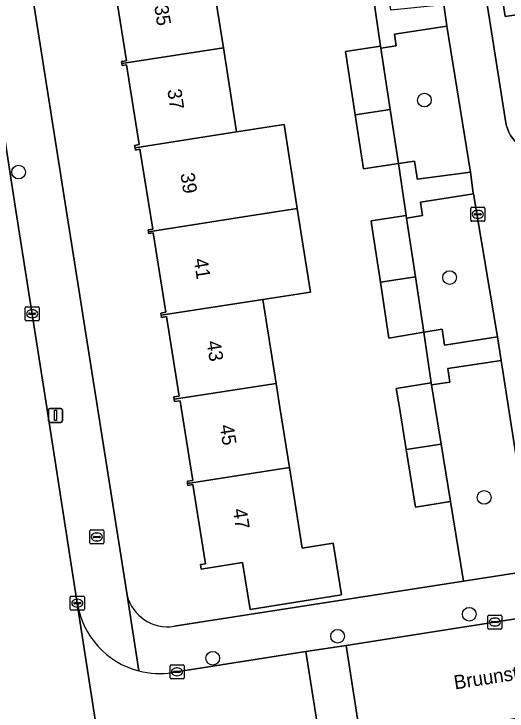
# Model space of a CAD drawing. Extents: x 160077 to 160948, y 386481 to 387498.
# Drawn here: x 160283.4 to 160318.55, y 387228.36 to 387278.08 of the extents above; entities that cross this region are included whole.
import ezdxf

# ---------------------------------------------------------------- set-up
doc = ezdxf.new("R2010")
doc.units = 0
for name, color, linetype in [('IMGEO_Boom', 7, 'Continuous'), ('IMGEO_Brandkraan', 7, 'Continuous'), ('IMGEO_Erf', 7, 'Continuous'), ('IMGEO_Groenvoorziening', 7, 'Continuous'), ('IMGEO_Kolk', 7, 'Continuous'), ('IMGEO_Lichtmast', 7, 'Continuous'), ('IMGEO_Openbare_ruimte_label', 7, 'Continuous'), ('IMGEO_Pand', 7, 'Continuous'), ('IMGEO_Pand_nummerreeks', 7, 'Continuous'), ('IMGEO_Rijbaan_lokaal_open', 7, 'Continuous'), ('IMGEO_Voetpad_open', 7, 'Continuous')]:
    doc.layers.add(name, color=color, linetype=linetype)

msp = doc.modelspace()

# ---------------------------------------------------------------- linework, layer by layer
at = {"layer": 'IMGEO_Boom'}
for centre in [(160312.66, 387271.935), (160283.73, 387266.804), (160314.454, 387259.279), (160316.92, 387243.593), (160315.858, 387235.266), (160306.469, 387233.696), (160297.575, 387232.124)]:
    msp.add_circle(centre, 0.489, dxfattribs=at)
at = {"layer": 'IMGEO_Brandkraan'}
for p, q in [((160288.807, 387240.35), (160288.807, 387241.202)), ((160288.882, 387241.276), (160289.734, 387241.276)), ((160289.295, 387241.056), (160289.32, 387241.056)), ((160289.808, 387241.202), (160289.808, 387240.35)), ((160289.066, 387240.77), (160289.066, 387240.782)), ((160289.504, 387240.733), (160289.106, 387240.733)), ((160289.109, 387240.819), (160289.507, 387240.819)), ((160289.318, 387240.496), (160289.293, 387240.496)), ((160289.55, 387240.782), (160289.55, 387240.77)), ((160289.734, 387240.276), (160288.882, 387240.276))]:
    msp.add_line(p, q, dxfattribs=at)
for points in [[(160288.807, 387240.35), (160288.807, 387241.202)], [(160288.882, 387241.276), (160289.734, 387241.276)], [(160289.808, 387241.202), (160289.808, 387240.35)], [(160289.734, 387240.276), (160288.882, 387240.276)]]:
    msp.add_lwpolyline(points, dxfattribs=at)
for centre, radius, start, end in [((160288.884, 387241.2), 0.0765, 91.552, 178.448), ((160288.884, 387241.2), 0.0765, 91.552, 178.448), ((160289.732, 387241.2), 0.0765, 1.552, 88.448), ((160289.732, 387241.2), 0.0765, 1.552, 88.448), ((160289.106, 387240.779), 0.0403, 85.8775, 175.7526), ((160289.103, 387240.769), 0.0366, 178.938, 274.7102), ((160289.507, 387240.776), 0.043, 264.8664, 352.4533), ((160289.511, 387240.781), 0.0386, 1.7309, 96.639), ((160288.884, 387240.352), 0.0765, 181.552, 268.448), ((160288.884, 387240.352), 0.0765, 181.552, 268.448), ((160289.732, 387240.352), 0.0765, 271.552, 358.448), ((160289.732, 387240.352), 0.0765, 271.552, 358.448)]:
    msp.add_arc(centre, radius, start, end, dxfattribs=at)
for centre, major_axis, ratio, start_param, end_param in [((160289.294, 387240.776), (-0.387, 0.002), 0.722429, 4.712389, 7.853982), ((160289.319, 387240.776), (-0.39, 0.002), 0.717154, 1.570796, 4.712389)]:
    msp.add_ellipse(centre, major_axis=major_axis, ratio=ratio, start_param=start_param, end_param=end_param, dxfattribs=at)
at = {"layer": 'IMGEO_Erf'}
for points in [[(160277.816, 387323.142), (160287.045, 387264.59), (160289.345, 387250), (160291.461, 387236.621)], [(160360.174, 387278.766), (160356.842, 387299.449), (160314.91, 387292.943), (160318.492, 387270.165), (160318.576, 387269.906), (160318.682, 387269.656), (160318.81, 387269.416), (160318.96, 387269.188), (160319.129, 387268.975), (160319.316, 387268.777), (160319.52, 387268.597), (160319.74, 387268.437), (160319.874, 387268.352), (160331.723, 387270.174), (160333.38, 387270.429), (160344.24, 387272.099), (160346.006, 387272.371), (160346.11, 387271.679), (160357.926, 387273.496)], [(160294.825, 387234.407), (160315.436, 387237.621), (160314.517, 387243.296), (160312.029, 387242.893), (160311.363, 387247.003), (160310.878, 387250), (160310.658, 387251.362), (160313.146, 387251.765), (160312.618, 387255.391), (160310.133, 387254.957), (160309.526, 387258.943), (160309.267, 387260.648), (160308.893, 387263.104), (160308.859, 387263.327), (160311.353, 387263.706), (160310.813, 387267.409), (160308.32, 387267.03), (160307.733, 387270.889), (160307.046, 387275.4), (160309.54, 387275.779), (160309.012, 387279.399), (160306.519, 387279.02), (160305.938, 387282.835)], [(160320.613, 387278.235), (160318.426, 387277.898), (160317.702, 387282.542)], [(160297.396, 387281.609), (160298.33, 387275.664), (160299.273, 387269.662), (160302.66, 387270.187), (160303.602, 387264.193), (160304.538, 387258.238), (160301.151, 387257.713), (160302.092, 387251.725), (160302.363, 387250), (160303.04, 387245.724), (160303.949, 387239.988), (160306.167, 387240.343), (160306.757, 387236.649), (160300.229, 387235.605), (160299.694, 387238.951), (160296.751, 387238.481), (160296.7, 387238.8), (160297.054, 387238.857), (160296.151, 387244.51), (160295.807, 387244.455), (160295.784, 387244.6), (160295.761, 387244.744), (160296.151, 387244.807), (160295.321, 387250), (160295.242, 387250.496), (160294.84, 387250.432), (160294.814, 387250.598), (160294.787, 387250.765), (160295.188, 387250.829), (160294.284, 387256.489), (160293.918, 387256.43), (160293.892, 387256.588), (160293.867, 387256.745), (160294.225, 387256.802), (160293.319, 387262.47), (160293.004, 387262.419), (160292.983, 387262.548), (160292.963, 387262.676), (160293.296, 387262.729), (160292.386, 387268.427), (160292.059, 387268.374), (160292.032, 387268.54), (160292.006, 387268.704), (160292.33, 387268.756), (160291.418, 387274.461), (160291.109, 387274.411), (160291.088, 387274.542), (160291.067, 387274.676), (160291.419, 387274.733), (160290.512, 387280.408)]]:
    msp.add_lwpolyline(points, dxfattribs=at)
msp.add_arc((160294.366, 387237.372), 3, 194.4968, 278.8018, dxfattribs=at)
at = {"layer": 'IMGEO_Groenvoorziening'}
for points in [[(160314.271, 387277.218), (160310.522, 387276.648), (160310.644, 387275.81), (160309.56, 387275.645), (160310.225, 387271.275), (160310.813, 387267.409), (160311.96, 387267.572), (160312.111, 387266.534), (160312.145, 387266.299), (160315.937, 387266.799)], [(160316.153, 387265.238), (160312.383, 387264.665), (160312.524, 387263.699), (160311.381, 387263.525), (160312.019, 387259.329), (160312.618, 387255.391), (160313.927, 387255.59), (160314.091, 387254.465), (160317.863, 387255.039)], [(160319.732, 387243.129), (160318.652, 387250), (160318.124, 387253.356), (160314.336, 387252.781), (160314.475, 387251.826), (160313.169, 387251.626), (160313.432, 387250), (160313.855, 387247.388), (160314.517, 387243.296), (160315.436, 387237.621), (160320.474, 387238.407)]]:
    msp.add_lwpolyline(points, close=True, dxfattribs=at)
at = {"layer": 'IMGEO_Kolk'}
for p, q in [((160315.968, 387263.362), (160315.968, 387264.214)), ((160316.043, 387264.288), (160316.895, 387264.288)), ((160316.456, 387264.068), (160316.481, 387264.068)), ((160316.969, 387264.214), (160316.969, 387263.362)), ((160316.227, 387263.782), (160316.227, 387263.794)), ((160316.665, 387263.745), (160316.267, 387263.745)), ((160316.27, 387263.831), (160316.668, 387263.831)), ((160316.479, 387263.508), (160316.454, 387263.508)), ((160316.711, 387263.794), (160316.711, 387263.782)), ((160316.895, 387263.288), (160316.043, 387263.288)), ((160284.196, 387256.269), (160284.196, 387257.121)), ((160284.271, 387257.195), (160285.123, 387257.195)), ((160284.684, 387256.975), (160284.709, 387256.975)), ((160285.197, 387257.121), (160285.197, 387256.269)), ((160284.455, 387256.689), (160284.455, 387256.701)), ((160284.893, 387256.652), (160284.495, 387256.652)), ((160284.498, 387256.738), (160284.896, 387256.738)), ((160284.707, 387256.415), (160284.682, 387256.415)), ((160284.939, 387256.701), (160284.939, 387256.689)), ((160285.123, 387256.195), (160284.271, 387256.195)), ((160287.494, 387236.556), (160288.346, 387236.556)), ((160287.419, 387235.63), (160287.419, 387236.482)), ((160287.678, 387236.05), (160287.678, 387236.062)), ((160287.721, 387236.099), (160288.119, 387236.099)), ((160287.907, 387236.336), (160287.932, 387236.336)), ((160288.162, 387236.062), (160288.162, 387236.05)), ((160288.42, 387236.482), (160288.42, 387235.63)), ((160288.346, 387235.556), (160287.494, 387235.556)), ((160288.116, 387236.013), (160287.718, 387236.013)), ((160287.93, 387235.776), (160287.905, 387235.776)), ((160317.181, 387234.281), (160317.181, 387235.133)), ((160317.256, 387235.207), (160318.108, 387235.207)), ((160318.182, 387235.133), (160318.182, 387234.281)), ((160317.44, 387234.701), (160317.44, 387234.713)), ((160317.878, 387234.664), (160317.48, 387234.664)), ((160317.483, 387234.75), (160317.881, 387234.75)), ((160317.669, 387234.987), (160317.694, 387234.987)), ((160317.924, 387234.713), (160317.924, 387234.701)), ((160318.108, 387234.207), (160317.256, 387234.207)), ((160317.692, 387234.427), (160317.667, 387234.427)), ((160294.526, 387230.732), (160294.526, 387231.584)), ((160294.601, 387231.658), (160295.453, 387231.658)), ((160295.527, 387231.584), (160295.527, 387230.732)), ((160294.785, 387231.152), (160294.785, 387231.164)), ((160295.223, 387231.115), (160294.825, 387231.115)), ((160294.828, 387231.201), (160295.226, 387231.201)), ((160295.014, 387231.438), (160295.039, 387231.438)), ((160295.269, 387231.164), (160295.269, 387231.152)), ((160295.453, 387230.658), (160294.601, 387230.658)), ((160295.037, 387230.878), (160295.012, 387230.878))]:
    msp.add_line(p, q, dxfattribs=at)
for points in [[(160315.968, 387263.362), (160315.968, 387264.214)], [(160316.043, 387264.288), (160316.895, 387264.288)], [(160316.969, 387264.214), (160316.969, 387263.362)], [(160316.895, 387263.288), (160316.043, 387263.288)], [(160284.196, 387256.269), (160284.196, 387257.121)], [(160284.271, 387257.195), (160285.123, 387257.195)], [(160285.197, 387257.121), (160285.197, 387256.269)], [(160285.123, 387256.195), (160284.271, 387256.195)], [(160287.494, 387236.556), (160288.346, 387236.556)], [(160287.419, 387235.63), (160287.419, 387236.482)], [(160288.42, 387236.482), (160288.42, 387235.63)], [(160288.346, 387235.556), (160287.494, 387235.556)], [(160317.181, 387234.281), (160317.181, 387235.133)], [(160317.256, 387235.207), (160318.108, 387235.207)], [(160318.182, 387235.133), (160318.182, 387234.281)], [(160318.108, 387234.207), (160317.256, 387234.207)], [(160294.526, 387230.732), (160294.526, 387231.584)], [(160294.601, 387231.658), (160295.453, 387231.658)], [(160295.527, 387231.584), (160295.527, 387230.732)], [(160295.453, 387230.658), (160294.601, 387230.658)]]:
    msp.add_lwpolyline(points, dxfattribs=at)
for centre, radius, start, end in [((160316.045, 387264.212), 0.0765, 91.552, 178.448), ((160316.045, 387264.212), 0.0765, 91.552, 178.448), ((160316.893, 387264.212), 0.0765, 1.552, 88.448), ((160316.893, 387264.212), 0.0765, 1.552, 88.448), ((160316.267, 387263.791), 0.0403, 85.8775, 175.7526), ((160316.264, 387263.781), 0.0366, 178.938, 274.7102), ((160316.668, 387263.788), 0.043, 264.8664, 352.4533), ((160316.672, 387263.793), 0.0386, 1.7309, 96.639), ((160316.045, 387263.364), 0.0765, 181.552, 268.448), ((160316.045, 387263.364), 0.0765, 181.552, 268.448), ((160316.893, 387263.364), 0.0765, 271.552, 358.448), ((160316.893, 387263.364), 0.0765, 271.552, 358.448), ((160284.273, 387257.119), 0.0765, 91.552, 178.448), ((160284.273, 387257.119), 0.0765, 91.552, 178.448), ((160285.121, 387257.119), 0.0765, 1.552, 88.448), ((160285.121, 387257.119), 0.0765, 1.552, 88.448), ((160284.495, 387256.698), 0.0403, 85.8775, 175.7526), ((160284.492, 387256.688), 0.0366, 178.938, 274.7102), ((160284.896, 387256.695), 0.043, 264.8664, 352.4533), ((160284.9, 387256.7), 0.0386, 1.7309, 96.639), ((160284.273, 387256.271), 0.0765, 181.552, 268.448), ((160284.273, 387256.271), 0.0765, 181.552, 268.448), ((160285.121, 387256.271), 0.0765, 271.552, 358.448), ((160285.121, 387256.271), 0.0765, 271.552, 358.448), ((160287.496, 387236.48), 0.0765, 91.552, 178.448), ((160287.496, 387236.48), 0.0765, 91.552, 178.448), ((160288.344, 387236.48), 0.0765, 1.552, 88.448), ((160288.344, 387236.48), 0.0765, 1.552, 88.448), ((160287.718, 387236.059), 0.0403, 85.8775, 175.7526), ((160287.715, 387236.049), 0.0366, 178.938, 274.7102), ((160288.119, 387236.056), 0.043, 264.8664, 352.4533), ((160288.123, 387236.061), 0.0386, 1.7309, 96.639), ((160287.496, 387235.632), 0.0765, 181.552, 268.448), ((160287.496, 387235.632), 0.0765, 181.552, 268.448), ((160288.344, 387235.632), 0.0765, 271.552, 358.448), ((160288.344, 387235.632), 0.0765, 271.552, 358.448), ((160317.258, 387235.131), 0.0765, 91.552, 178.448), ((160317.258, 387235.131), 0.0765, 91.552, 178.448), ((160318.106, 387235.131), 0.0765, 1.552, 88.448), ((160318.106, 387235.131), 0.0765, 1.552, 88.448), ((160317.48, 387234.71), 0.0403, 85.8775, 175.7526), ((160317.477, 387234.7), 0.0366, 178.938, 274.7102), ((160317.881, 387234.707), 0.043, 264.8664, 352.4533), ((160317.885, 387234.712), 0.0386, 1.7309, 96.639), ((160317.258, 387234.283), 0.0765, 181.552, 268.448), ((160317.258, 387234.283), 0.0765, 181.552, 268.448), ((160318.106, 387234.283), 0.0765, 271.552, 358.448), ((160318.106, 387234.283), 0.0765, 271.552, 358.448), ((160294.603, 387231.582), 0.0765, 91.552, 178.448), ((160294.603, 387231.582), 0.0765, 91.552, 178.448), ((160295.451, 387231.582), 0.0765, 1.552, 88.448), ((160295.451, 387231.582), 0.0765, 1.552, 88.448), ((160294.825, 387231.161), 0.0403, 85.8775, 175.7526), ((160294.822, 387231.151), 0.0366, 178.938, 274.7102), ((160295.226, 387231.158), 0.043, 264.8664, 352.4533), ((160295.23, 387231.163), 0.0386, 1.7309, 96.639), ((160294.603, 387230.734), 0.0765, 181.552, 268.448), ((160294.603, 387230.734), 0.0765, 181.552, 268.448), ((160295.451, 387230.734), 0.0765, 271.552, 358.448), ((160295.451, 387230.734), 0.0765, 271.552, 358.448)]:
    msp.add_arc(centre, radius, start, end, dxfattribs=at)
for centre, major_axis, ratio, start_param, end_param in [((160316.455, 387263.788), (-0.387, 0.002), 0.722429, 4.712389, 7.853982), ((160316.48, 387263.788), (-0.39, 0.002), 0.717154, 1.570796, 4.712389), ((160284.683, 387256.695), (-0.387, 0.002), 0.722429, 4.712389, 7.853982), ((160284.708, 387256.695), (-0.39, 0.002), 0.717154, 1.570796, 4.712389), ((160287.906, 387236.056), (-0.387, 0.002), 0.722429, 4.712389, 7.853982), ((160287.931, 387236.056), (-0.39, 0.002), 0.717154, 1.570796, 4.712389), ((160317.668, 387234.707), (-0.387, 0.002), 0.722429, 4.712389, 7.853982), ((160317.693, 387234.707), (-0.39, 0.002), 0.717154, 1.570796, 4.712389), ((160295.013, 387231.158), (-0.387, 0.002), 0.722429, 4.712389, 7.853982), ((160295.038, 387231.158), (-0.39, 0.002), 0.717154, 1.570796, 4.712389)]:
    msp.add_ellipse(centre, major_axis=major_axis, ratio=ratio, start_param=start_param, end_param=end_param, dxfattribs=at)
at = {"layer": 'IMGEO_Lichtmast'}
for p, q in [((160285.96, 387249.948), (160286.75, 387249.948)), ((160286.75, 387249.948), (160285.96, 387249.948)), ((160285.86, 387249.048), (160285.86, 387249.848)), ((160285.86, 387249.848), (160285.86, 387249.048)), ((160286.85, 387249.848), (160286.85, 387249.048)), ((160286.85, 387249.048), (160286.85, 387249.848)), ((160286.75, 387248.948), (160285.96, 387248.948)), ((160285.96, 387248.948), (160286.75, 387248.948))]:
    msp.add_line(p, q, dxfattribs=at)
msp.add_lwpolyline([(160286.28, 387249.823), (160286.43, 387249.823), (160286.43, 387249.073), (160286.28, 387249.073), (160286.28, 387249.823)], dxfattribs=at)
for centre, start, end in [((160285.96, 387249.848), 90, 180), ((160285.96, 387249.848), 90, 180), ((160286.75, 387249.848), 0, 90), ((160286.75, 387249.848), 360, 90), ((160285.96, 387249.048), 180, 270), ((160285.96, 387249.048), 180, 270), ((160286.75, 387249.048), 270, 0), ((160286.75, 387249.048), 270, 0)]:
    msp.add_arc(centre, 0.1, start, end, dxfattribs=at)
at = {"layer": 'IMGEO_Pand'}
for points in [[(160323.922, 387290.235), (160317.485, 387289.231), (160318.509, 387282.667), (160317.702, 387282.542), (160318.426, 387277.898), (160320.613, 387278.235), (160319.902, 387282.855), (160324.01, 387283.489), (160324.956, 387283.606)], [(160298.33, 387275.664), (160297.396, 387281.609), (160290.143, 387280.485), (160290.164, 387280.352), (160290.512, 387280.408), (160291.419, 387274.733), (160291.067, 387274.676), (160291.088, 387274.542)], [(160291.088, 387274.542), (160291.109, 387274.411), (160291.418, 387274.461), (160292.33, 387268.756), (160292.006, 387268.704), (160292.032, 387268.54), (160299.273, 387269.662), (160298.33, 387275.664)], [(160309.56, 387275.645), (160309.54, 387275.779), (160307.046, 387275.4), (160307.733, 387270.889), (160310.225, 387271.275)], [(160310.225, 387271.275), (160307.733, 387270.889), (160308.32, 387267.03), (160310.813, 387267.409)], [(160299.273, 387269.662), (160292.032, 387268.54), (160292.059, 387268.374), (160292.386, 387268.427), (160293.296, 387262.729), (160292.963, 387262.676), (160292.983, 387262.548), (160300.215, 387263.668), (160303.602, 387264.193), (160302.66, 387270.187)], [(160303.602, 387264.193), (160300.215, 387263.668), (160292.983, 387262.548), (160293.004, 387262.419), (160293.319, 387262.47), (160294.225, 387256.802), (160293.867, 387256.745), (160293.892, 387256.588), (160301.151, 387257.713), (160304.538, 387258.238)], [(160311.381, 387263.525), (160311.353, 387263.706), (160308.859, 387263.327), (160308.893, 387263.104), (160309.267, 387260.648), (160309.526, 387258.943), (160312.019, 387259.329)], [(160312.019, 387259.329), (160309.526, 387258.943), (160310.133, 387254.957), (160312.618, 387255.391)], [(160293.892, 387256.588), (160293.918, 387256.43), (160294.284, 387256.489), (160295.188, 387250.829), (160294.787, 387250.765), (160294.814, 387250.598), (160302.092, 387251.725), (160301.151, 387257.713)], [(160303.04, 387245.724), (160302.363, 387250), (160302.092, 387251.725), (160294.814, 387250.598), (160294.84, 387250.432), (160295.242, 387250.496), (160295.321, 387250), (160296.151, 387244.807), (160295.761, 387244.744), (160295.784, 387244.6)], [(160313.432, 387250), (160313.169, 387251.626), (160313.146, 387251.765), (160310.658, 387251.362), (160310.878, 387250), (160311.363, 387247.003), (160313.855, 387247.388)], [(160313.855, 387247.388), (160311.363, 387247.003), (160312.029, 387242.893), (160314.517, 387243.296)], [(160295.784, 387244.6), (160295.807, 387244.455), (160296.151, 387244.51), (160297.054, 387238.857), (160296.7, 387238.8), (160296.751, 387238.481), (160299.694, 387238.951), (160300.229, 387235.605), (160306.757, 387236.649), (160306.167, 387240.343), (160303.949, 387239.988), (160303.04, 387245.724)]]:
    msp.add_lwpolyline(points, close=True, dxfattribs=at)
at = {"layer": 'IMGEO_Rijbaan_lokaal_open'}
for points in [[(160285.741, 387250), (160283.546, 387264.055), (160282.097, 387273.333), (160275.256, 387272.268), (160276.653, 387263.308), (160276.693, 387263.285), (160279.614, 387244.385), (160279.601, 387244.335), (160285.014, 387209.762), (160291.872, 387210.855), (160290.814, 387217.485), (160290.789, 387217.495), (160287.904, 387236.041), (160287.919, 387236.059)], [(160351.137, 387239.954), (160334.433, 387237.33), (160307.072, 387233.044), (160308.158, 387226.11), (160332.717, 387229.958), (160352.22, 387232.997)], [(160304.207, 387232.595), (160305.293, 387225.661), (160308.158, 387226.11), (160307.072, 387233.044)]]:
    msp.add_lwpolyline(points, close=True, dxfattribs=at)
for points in [[(160287.919, 387236.059), (160287.904, 387236.041), (160290.789, 387217.495), (160290.814, 387217.485)], [(160304.207, 387232.595), (160294.707, 387231.107)], [(160295.66, 387224.151), (160305.293, 387225.661), (160304.207, 387232.595)]]:
    msp.add_lwpolyline(points, dxfattribs=at)
for centre, radius, start, end in [((160293.789, 387236.977), 5.941, 188.8861, 255.5254), ((160293.789, 387236.995), 5.959, 255.567, 278.858)]:
    msp.add_arc(centre, radius, start, end, dxfattribs=at)
at = {"layer": 'IMGEO_Voetpad_open'}
for points in [[(160271.331, 387341.446), (160272.364, 387334.875), (160272.796, 387332.128), (160273.299, 387328.934), (160273.792, 387329.015), (160274.385, 387325.245), (160273.892, 387325.164), (160277.217, 387304.02), (160281.66, 387276.081), (160282.097, 387273.333), (160283.546, 387264.055), (160285.741, 387250), (160287.919, 387236.059)], [(160292.304, 387231.224), (160291.461, 387236.621), (160289.345, 387250), (160287.045, 387264.59), (160277.816, 387323.142)], [(160357.926, 387273.496), (160346.11, 387271.679), (160344.344, 387271.407), (160333.484, 387269.737), (160331.827, 387269.482), (160321.915, 387267.958), (160321.698, 387267.931), (160321.426, 387267.92), (160321.155, 387267.933), (160320.886, 387267.97), (160320.621, 387268.031), (160320.363, 387268.116), (160320.113, 387268.223), (160319.874, 387268.352), (160319.74, 387268.437), (160319.52, 387268.597), (160319.316, 387268.777), (160319.129, 387268.975), (160318.96, 387269.188), (160318.81, 387269.416), (160318.682, 387269.656), (160318.576, 387269.906), (160318.492, 387270.165), (160314.91, 387292.943)], [(160314.048, 387278.741), (160314.268, 387277.238), (160314.271, 387277.218), (160315.937, 387266.799), (160316.144, 387265.293), (160316.153, 387265.238), (160317.863, 387255.039), (160318.124, 387253.356), (160318.652, 387250), (160319.732, 387243.129), (160320.474, 387238.407), (160326.261, 387239.313), (160326.283, 387239.338)], [(160362.502, 387244.952), (160350.601, 387243.107), (160348.902, 387242.844), (160337.911, 387241.14), (160336.31, 387240.892), (160326.283, 387239.338), (160326.261, 387239.313), (160320.474, 387238.407), (160315.436, 387237.621), (160294.825, 387234.407)], [(160294.707, 387231.107), (160304.207, 387232.595), (160307.072, 387233.044), (160334.433, 387237.33), (160351.137, 387239.954)], [(160291.461, 387236.621), (160292.304, 387231.224)]]:
    msp.add_lwpolyline(points, dxfattribs=at)
for points in [[(160314.048, 387278.741), (160310.274, 387278.345), (160310.106, 387279.495), (160309.012, 387279.399), (160309.54, 387275.779), (160309.56, 387275.645), (160310.644, 387275.81), (160310.522, 387276.648), (160314.271, 387277.218), (160314.268, 387277.238)], [(160315.937, 387266.799), (160312.145, 387266.299), (160312.111, 387266.534), (160311.96, 387267.572), (160310.813, 387267.409), (160311.353, 387263.706), (160311.381, 387263.525), (160312.524, 387263.699), (160312.383, 387264.665), (160316.153, 387265.238), (160316.144, 387265.293)], [(160313.146, 387251.765), (160313.169, 387251.626), (160314.475, 387251.826), (160314.336, 387252.781), (160318.124, 387253.356), (160317.863, 387255.039), (160314.091, 387254.465), (160313.927, 387255.59), (160312.618, 387255.391)]]:
    msp.add_lwpolyline(points, close=True, dxfattribs=at)
for centre, radius, start, end in [((160294.366, 387237.372), 3, 194.4968, 278.8018), ((160293.789, 387236.977), 5.941, 188.8861, 255.5254), ((160293.789, 387236.995), 5.959, 255.567, 278.858)]:
    msp.add_arc(centre, radius, start, end, dxfattribs=at)

# ---------------------------------------------------------------- texts
at = {"layer": 'IMGEO_Openbare_ruimte_label'}
msp.add_text('Bruunstraat', height=1, rotation=8.8594, dxfattribs=at).set_placement((160314.841, 387229.894))
at = {"layer": 'IMGEO_Pand_nummerreeks'}
for s, rotation, p in [('35', 278.8695, (160293.396, 387278.647)), ('37', 278.8695, (160294.33, 387272.662)), ('39', 278.8692, (160295.264, 387266.675)), ('41', 278.8692, (160296.215, 387260.579)), ('43', 278.8695, (160297.132, 387254.706)), ('45', 278.8695, (160298.066, 387248.721)), ('47', 278.8695, (160299, 387242.735))]:
    msp.add_text(s, height=1, rotation=rotation, dxfattribs=at).set_placement(p)

doc.saveas('drawing.dxf')
